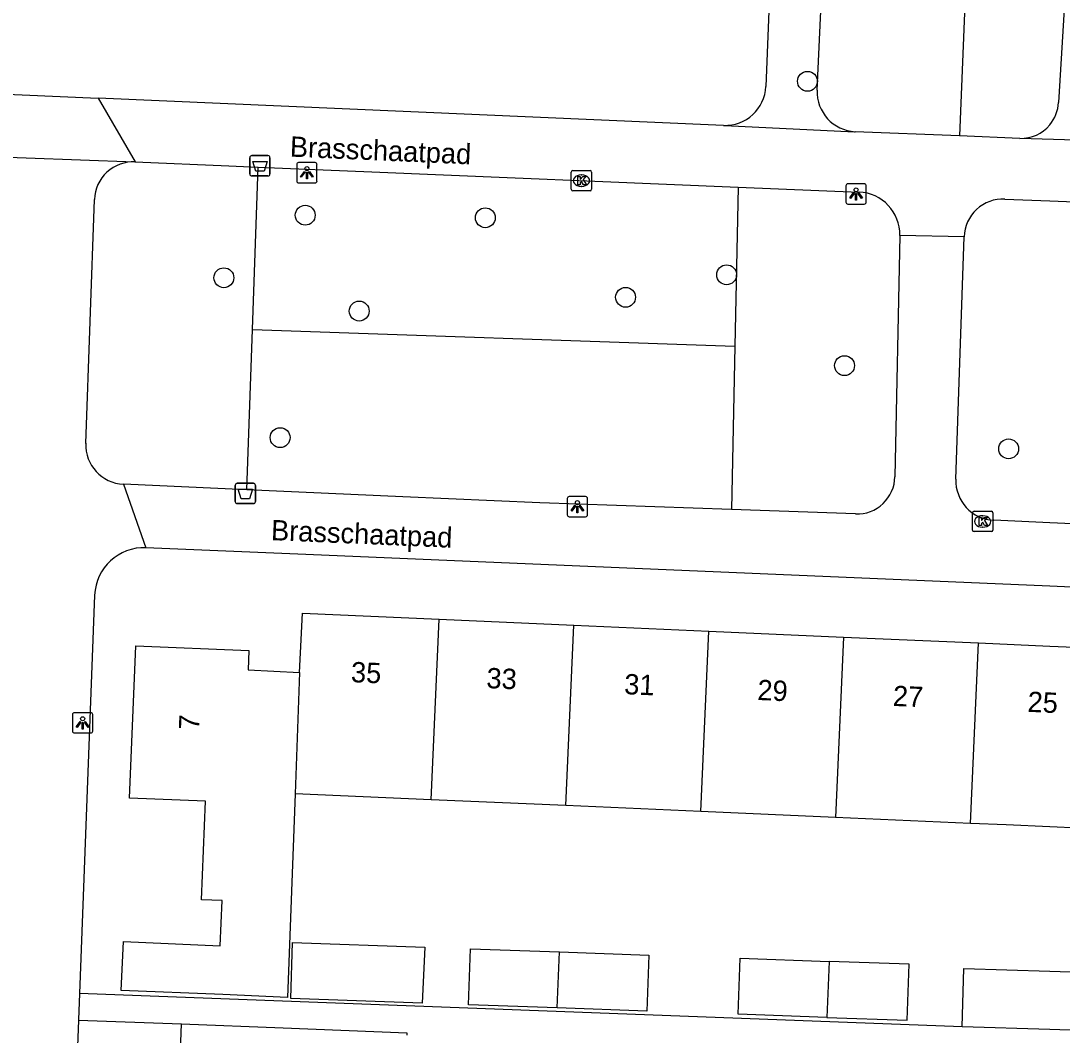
# Model space of a CAD drawing. Extents: x 160732 to 162105, y 387428 to 388479.
# Drawn here: x 161449.4 to 161500.6, y 387849.8 to 387899.7 of the extents above; entities that cross this region are included whole.
import ezdxf

# ---------------------------------------------------------------- set-up
doc = ezdxf.new("R2010")
doc.units = 0
for name, color, linetype in [('IMGEO_Afvalbak', 7, 'Continuous'), ('IMGEO_Boom', 7, 'Continuous'), ('IMGEO_Groenvoorziening', 7, 'Continuous'), ('IMGEO_Kolk', 7, 'Continuous'), ('IMGEO_Lichtpunt', 7, 'Continuous'), ('IMGEO_Openbare_ruimte_label', 7, 'Continuous'), ('IMGEO_Pand', 7, 'Continuous'), ('IMGEO_Pand_nummerreeks', 7, 'Continuous'), ('IMGEO_Parkeervlak_open', 7, 'Continuous'), ('IMGEO_Rijbaan_lokaal_open', 7, 'Continuous'), ('IMGEO_Voetpad_open', 7, 'Continuous')]:
    doc.layers.add(name, color=color, linetype=linetype)

msp = doc.modelspace()

# ---------------------------------------------------------------- linework, layer by layer
at = {"layer": 'IMGEO_Afvalbak'}
for p, q in [((161460.756, 387893.061), (161461.546, 387893.061)), ((161461.546, 387893.061), (161460.756, 387893.061)), ((161460.656, 387892.161), (161460.656, 387892.961)), ((161460.656, 387892.961), (161460.656, 387892.161)), ((161461.646, 387892.961), (161461.646, 387892.161)), ((161461.646, 387892.161), (161461.646, 387892.961)), ((161461.546, 387892.061), (161460.756, 387892.061)), ((161460.756, 387892.061), (161461.546, 387892.061)), ((161459.939, 387876.039), (161459.939, 387876.839)), ((161459.939, 387876.839), (161459.939, 387876.039)), ((161460.039, 387876.939), (161460.829, 387876.939)), ((161460.829, 387876.939), (161460.039, 387876.939)), ((161460.929, 387876.839), (161460.929, 387876.039)), ((161460.929, 387876.039), (161460.929, 387876.839)), ((161460.829, 387875.939), (161460.039, 387875.939)), ((161460.039, 387875.939), (161460.829, 387875.939))]:
    msp.add_line(p, q, dxfattribs=at)
for points in [[(161460.799, 387892.775), (161461.503, 387892.775), (161461.354, 387892.305), (161460.948, 387892.305), (161460.799, 387892.775)], [(161460.082, 387876.653), (161460.786, 387876.653), (161460.637, 387876.183), (161460.231, 387876.183), (161460.082, 387876.653)]]:
    msp.add_lwpolyline(points, dxfattribs=at)
for centre, start, end in [((161460.756, 387892.961), 90, 180), ((161460.756, 387892.961), 90, 180), ((161461.546, 387892.961), 0, 90), ((161461.546, 387892.961), 360, 90), ((161460.756, 387892.161), 180, 270), ((161460.756, 387892.161), 180, 270), ((161461.546, 387892.161), 270, 0), ((161461.546, 387892.161), 270, 0), ((161460.039, 387876.839), 90, 180), ((161460.039, 387876.839), 90, 180), ((161460.829, 387876.839), 0, 90), ((161460.829, 387876.839), 360, 90), ((161460.039, 387876.039), 180, 270), ((161460.039, 387876.039), 180, 270), ((161460.829, 387876.039), 270, 0), ((161460.829, 387876.039), 270, 0)]:
    msp.add_arc(centre, 0.1, start, end, dxfattribs=at)
at = {"layer": 'IMGEO_Boom'}
for centre in [(161488.084, 387896.721), (161463.382, 387890.13), (161472.239, 387890.006), (161459.38, 387887.054), (161484.107, 387887.198), (161479.138, 387886.092), (161466.036, 387885.415), (161489.906, 387882.73), (161462.147, 387879.188), (161497.978, 387878.636)]:
    msp.add_circle(centre, 0.489, dxfattribs=at)
at = {"layer": 'IMGEO_Groenvoorziening'}
for points in [[(161460.792, 387884.51), (161461.074, 387892.502)], [(161484.675, 387891.518), (161484.514, 387883.681)], [(161460.514, 387876.619), (161460.792, 387884.51)], [(161460.792, 387884.51), (161484.514, 387883.681)], [(161484.514, 387883.681), (161484.349, 387875.649)]]:
    msp.add_lwpolyline(points, dxfattribs=at)
at = {"layer": 'IMGEO_Kolk'}
for p, q in [((161476.467, 387891.405), (161476.467, 387892.257)), ((161476.542, 387892.331), (161477.394, 387892.331)), ((161476.955, 387892.111), (161476.98, 387892.111)), ((161477.468, 387892.257), (161477.468, 387891.405)), ((161476.978, 387891.551), (161476.953, 387891.551)), ((161477.394, 387891.331), (161476.542, 387891.331)), ((161496.201, 387874.636), (161496.201, 387875.488)), ((161496.276, 387875.562), (161497.128, 387875.562)), ((161496.689, 387875.342), (161496.714, 387875.342)), ((161497.202, 387875.488), (161497.202, 387874.636)), ((161497.128, 387874.562), (161496.276, 387874.562)), ((161496.712, 387874.782), (161496.687, 387874.782))]:
    msp.add_line(p, q, dxfattribs=at)
for points in [[(161476.467, 387891.405), (161476.467, 387892.257)], [(161476.542, 387892.331), (161477.394, 387892.331)], [(161476.788, 387892.031), (161476.911, 387892.031), (161476.911, 387891.88), (161477.041, 387892.031), (161477.205, 387892.031), (161477.059, 387891.88), (161477.212, 387891.631), (161477.06, 387891.631), (161476.975, 387891.795), (161476.911, 387891.728), (161476.911, 387891.631), (161476.788, 387891.631), (161476.788, 387892.031)], [(161477.468, 387892.257), (161477.468, 387891.405)], [(161477.394, 387891.331), (161476.542, 387891.331)], [(161496.201, 387874.636), (161496.201, 387875.488)], [(161496.276, 387875.562), (161497.128, 387875.562)], [(161496.522, 387875.262), (161496.645, 387875.262), (161496.645, 387875.111), (161496.775, 387875.262), (161496.939, 387875.262), (161496.793, 387875.111), (161496.946, 387874.862), (161496.794, 387874.862), (161496.709, 387875.026), (161496.645, 387874.959), (161496.645, 387874.862), (161496.522, 387874.862), (161496.522, 387875.262)], [(161497.202, 387875.488), (161497.202, 387874.636)], [(161497.128, 387874.562), (161496.276, 387874.562)]]:
    msp.add_lwpolyline(points, dxfattribs=at)
for centre, start, end in [((161476.544, 387892.255), 91.552, 178.448), ((161476.544, 387892.255), 91.552, 178.448), ((161477.392, 387892.255), 1.552, 88.448), ((161477.392, 387892.255), 1.552, 88.448), ((161476.544, 387891.407), 181.552, 268.448), ((161476.544, 387891.407), 181.552, 268.448), ((161477.392, 387891.407), 271.552, 358.448), ((161477.392, 387891.407), 271.552, 358.448), ((161496.278, 387875.486), 91.552, 178.448), ((161496.278, 387875.486), 91.552, 178.448), ((161497.126, 387875.486), 1.552, 88.448), ((161497.126, 387875.486), 1.552, 88.448), ((161496.278, 387874.638), 181.552, 268.448), ((161496.278, 387874.638), 181.552, 268.448), ((161497.126, 387874.638), 271.552, 358.448), ((161497.126, 387874.638), 271.552, 358.448)]:
    msp.add_arc(centre, 0.0765, start, end, dxfattribs=at)
for centre, major_axis, ratio, start_param, end_param in [((161476.954, 387891.831), (-0.387, 0.002), 0.722429, 4.712389, 7.853982), ((161476.979, 387891.831), (-0.39, 0.002), 0.717154, 1.570796, 4.712389), ((161496.688, 387875.062), (-0.387, 0.002), 0.722429, 4.712389, 7.853982), ((161496.713, 387875.062), (-0.39, 0.002), 0.717154, 1.570796, 4.712389)]:
    msp.add_ellipse(centre, major_axis=major_axis, ratio=ratio, start_param=start_param, end_param=end_param, dxfattribs=at)
at = {"layer": 'IMGEO_Lichtpunt'}
for p, q in [((161462.964, 387892.625), (161462.964, 387891.818)), ((161462.964, 387892.625), (161462.964, 387891.818)), ((161463.866, 387892.72), (161463.058, 387892.72)), ((161463.866, 387892.72), (161463.058, 387892.72)), ((161463.96, 387891.818), (161463.96, 387892.625)), ((161463.96, 387891.818), (161463.96, 387892.625)), ((161463.058, 387891.724), (161463.866, 387891.724)), ((161463.058, 387891.724), (161463.866, 387891.724)), ((161489.977, 387891.58), (161489.977, 387890.773)), ((161489.977, 387891.58), (161489.977, 387890.773)), ((161490.879, 387891.675), (161490.071, 387891.675)), ((161490.879, 387891.675), (161490.071, 387891.675)), ((161490.973, 387890.773), (161490.973, 387891.58)), ((161490.973, 387890.773), (161490.973, 387891.58)), ((161490.071, 387890.679), (161490.879, 387890.679)), ((161490.071, 387890.679), (161490.879, 387890.679)), ((161476.27, 387876.194), (161476.27, 387875.387)), ((161476.27, 387876.194), (161476.27, 387875.387)), ((161477.172, 387876.289), (161476.364, 387876.289)), ((161477.172, 387876.289), (161476.364, 387876.289)), ((161477.266, 387875.387), (161477.266, 387876.194)), ((161477.266, 387875.387), (161477.266, 387876.194)), ((161476.364, 387875.293), (161477.172, 387875.293)), ((161476.364, 387875.293), (161477.172, 387875.293)), ((161451.935, 387865.557), (161451.935, 387864.75)), ((161451.935, 387865.557), (161451.935, 387864.75)), ((161452.837, 387865.652), (161452.029, 387865.652)), ((161452.837, 387865.652), (161452.029, 387865.652)), ((161452.931, 387864.75), (161452.931, 387865.557)), ((161452.931, 387864.75), (161452.931, 387865.557)), ((161452.029, 387864.656), (161452.837, 387864.656)), ((161452.029, 387864.656), (161452.837, 387864.656))]:
    msp.add_line(p, q, dxfattribs=at)
for points in [[(161463.338, 387892.289), (161463.377, 387892.261), (161463.189, 387891.999), (161463.151, 387892.026), (161463.338, 387892.289)], [(161463.44, 387892.241), (161463.487, 387892.241), (161463.487, 387891.919), (161463.44, 387891.919), (161463.44, 387892.241)], [(161463.55, 387892.261), (161463.588, 387892.288), (161463.775, 387892.026), (161463.736, 387891.998), (161463.55, 387892.261)], [(161490.351, 387891.244), (161490.39, 387891.216), (161490.202, 387890.954), (161490.164, 387890.981), (161490.351, 387891.244)], [(161490.453, 387891.196), (161490.5, 387891.196), (161490.5, 387890.874), (161490.453, 387890.874), (161490.453, 387891.196)], [(161490.563, 387891.216), (161490.601, 387891.243), (161490.788, 387890.981), (161490.749, 387890.953), (161490.563, 387891.216)], [(161476.644, 387875.858), (161476.683, 387875.83), (161476.495, 387875.568), (161476.457, 387875.595), (161476.644, 387875.858)], [(161476.746, 387875.81), (161476.793, 387875.81), (161476.793, 387875.488), (161476.746, 387875.488), (161476.746, 387875.81)], [(161476.856, 387875.83), (161476.894, 387875.857), (161477.081, 387875.595), (161477.042, 387875.567), (161476.856, 387875.83)], [(161452.309, 387865.221), (161452.348, 387865.193), (161452.16, 387864.931), (161452.122, 387864.958), (161452.309, 387865.221)], [(161452.411, 387865.173), (161452.458, 387865.173), (161452.458, 387864.851), (161452.411, 387864.851), (161452.411, 387865.173)], [(161452.521, 387865.193), (161452.559, 387865.22), (161452.746, 387864.958), (161452.707, 387864.93), (161452.521, 387865.193)]]:
    msp.add_lwpolyline(points, dxfattribs=at)
for centre in [(161463.463, 387892.423), (161490.476, 387891.378), (161476.769, 387875.992), (161452.434, 387865.355)]:
    msp.add_circle(centre, 0.0994, dxfattribs=at)
for centre, start, end in [((161463.058, 387892.625), 90, 180), ((161463.058, 387892.625), 90, 180), ((161463.866, 387892.625), 0, 90), ((161463.866, 387892.625), 0, 90), ((161463.058, 387891.818), 180, 270), ((161463.058, 387891.818), 180, 270), ((161463.866, 387891.818), 270, 0), ((161463.866, 387891.818), 270, 360), ((161490.071, 387891.58), 90, 180), ((161490.071, 387891.58), 90, 180), ((161490.879, 387891.58), 0, 90), ((161490.879, 387891.58), 0, 90), ((161490.071, 387890.773), 180, 270), ((161490.071, 387890.773), 180, 270), ((161490.879, 387890.773), 270, 0), ((161490.879, 387890.773), 270, 360), ((161476.364, 387876.194), 90, 180), ((161476.364, 387876.194), 90, 180), ((161477.172, 387876.194), 0, 90), ((161477.172, 387876.194), 0, 90), ((161476.364, 387875.387), 180, 270), ((161476.364, 387875.387), 180, 270), ((161477.172, 387875.387), 270, 0), ((161477.172, 387875.387), 270, 360), ((161452.029, 387865.557), 90, 180), ((161452.029, 387865.557), 90, 180), ((161452.837, 387865.557), 0, 90), ((161452.837, 387865.557), 0, 90), ((161452.029, 387864.75), 180, 270), ((161452.029, 387864.75), 180, 270), ((161452.837, 387864.75), 270, 0), ((161452.837, 387864.75), 270, 360)]:
    msp.add_arc(centre, 0.0946, start, end, dxfattribs=at)
at = {"layer": 'IMGEO_Pand'}
for points in [[(161463.106, 387867.637), (161463.155, 387868.6), (161463.253, 387870.547), (161469.965, 387870.252)], [(161469.575, 387861.374), (161469.965, 387870.252)], [(161469.965, 387870.252), (161476.596, 387869.96)], [(161476.207, 387861.083), (161476.596, 387869.96)], [(161476.596, 387869.96), (161483.228, 387869.669)], [(161482.838, 387860.792), (161483.228, 387869.669)], [(161483.228, 387869.669), (161489.859, 387869.377)], [(161462.886, 387861.668), (161462.517, 387851.645), (161459.329, 387851.781), (161454.333, 387851.993), (161454.436, 387854.391), (161459.202, 387854.189), (161459.296, 387856.407), (161458.277, 387856.45), (161458.483, 387861.296), (161454.736, 387861.455), (161455.055, 387868.948), (161460.613, 387868.712), (161460.573, 387867.758), (161463.106, 387867.637)], [(161489.859, 387869.377), (161489.469, 387860.501)], [(161489.859, 387869.377), (161496.49, 387869.085)], [(161496.101, 387860.21), (161496.49, 387869.085)], [(161496.49, 387869.085), (161500, 387868.931), (161503.233, 387868.789)], [(161463.106, 387867.637), (161462.886, 387861.668)], [(161469.575, 387861.374), (161462.886, 387861.668)], [(161476.207, 387861.083), (161469.575, 387861.374)], [(161482.838, 387860.792), (161476.207, 387861.083)], [(161489.469, 387860.501), (161482.838, 387860.792)], [(161496.101, 387860.21), (161489.469, 387860.501)], [(161502.856, 387859.913), (161500, 387860.039), (161497.859, 387860.133), (161496.101, 387860.21)], [(161469.256, 387854.117), (161469.135, 387851.361), (161462.666, 387851.588), (161462.763, 387854.345), (161469.256, 387854.117)], [(161475.771, 387851.127), (161471.407, 387851.281), (161471.505, 387854.038), (161475.892, 387853.883)], [(161475.771, 387851.127), (161475.892, 387853.883)], [(161475.892, 387853.883), (161480.275, 387853.729), (161480.178, 387850.972), (161475.771, 387851.127)], [(161489.037, 387850.661), (161484.676, 387850.814), (161484.773, 387853.571), (161489.158, 387853.417)], [(161489.037, 387850.661), (161492.985, 387850.522), (161493.082, 387853.279), (161489.158, 387853.417)], [(161489.158, 387853.417), (161489.037, 387850.661)], [(161495.685, 387850.198), (161495.775, 387853.061), (161500, 387852.929), (161502.582, 387852.848)], [(161459.086, 387844.925), (161459.19, 387847.61), (161457.191, 387847.688), (161457.295, 387850.341)], [(161457.295, 387850.341), (161462.292, 387850.146), (161468.385, 387849.908), (161468.38, 387849.782)], [(161502.492, 387849.985), (161500, 387850.063), (161495.685, 387850.198)]]:
    msp.add_lwpolyline(points, dxfattribs=at)
at = {"layer": 'IMGEO_Parkeervlak_open'}
msp.add_lwpolyline([(161500.917, 387903.79), (161500.433, 387895.684)], dxfattribs=at)
for centre, radius, start, end in [((161498.575, 387895.767), 1.859, 320.0088, 357.4404), ((161498.582, 387895.764), 1.852, 268.4256, 319.9617)]:
    msp.add_arc(centre, radius, start, end, dxfattribs=at)
at = {"layer": 'IMGEO_Rijbaan_lokaal_open'}
for points in [[(161496.684, 387921.493), (161495.56, 387894.033)], [(161488.556, 387896.279), (161489.566, 387917.917)], [(161495.56, 387894.033), (161490.424, 387894.241)]]:
    msp.add_lwpolyline(points, dxfattribs=at)
msp.add_arc((161490.534, 387896.217), 1.979, 178.2079, 266.8079, dxfattribs=at)
at = {"layer": 'IMGEO_Voetpad_open'}
for points in [[(161487.02, 387921.218), (161486.038, 387896.466)], [(161445.331, 387896.241), (161453.189, 387895.897)], [(161453.189, 387895.897), (161455.016, 387892.757)], [(161483.955, 387894.552), (161453.189, 387895.897)], [(161483.955, 387894.552), (161484.013, 387894.54), (161490.391, 387894.237), (161490.424, 387894.241)], [(161498.531, 387893.912), (161495.56, 387894.033)], [(161501.277, 387893.831), (161498.531, 387893.912)], [(161446.927, 387893.056), (161446.962, 387893.058), (161454.993, 387892.76), (161455.016, 387892.757)], [(161455.016, 387892.757), (161459.618, 387892.562), (161461.074, 387892.502)], [(161461.074, 387892.502), (161466.664, 387892.27), (161484.675, 387891.518)], [(161484.675, 387891.518), (161490.619, 387891.27)], [(161452.589, 387878.907), (161453.013, 387890.904)], [(161497.79, 387890.927), (161500, 387890.839), (161526.329, 387889.794), (161552.423, 387888.742)], [(161492.628, 387889.136), (161492.384, 387877.262)], [(161495.789, 387889.068), (161492.628, 387889.136)], [(161495.379, 387877.144), (161495.789, 387889.068)], [(161454.441, 387876.897), (161455.549, 387873.772)], [(161460.514, 387876.619), (161454.441, 387876.897)], [(161484.349, 387875.649), (161474.918, 387875.985), (161468.184, 387876.267), (161460.514, 387876.619)], [(161490.449, 387875.432), (161484.349, 387875.649)], [(161550.911, 387872.751), (161500, 387874.999), (161497.243, 387875.119)], [(161501.451, 387871.806), (161500, 387871.874), (161463.404, 387873.437), (161455.549, 387873.772)], [(161453.024, 387871.439), (161452.281, 387851.843)], [(161452.281, 387851.843), (161452.232, 387850.538), (161452.232, 387850.533)], [(161495.685, 387850.198), (161452.281, 387851.843)], [(161452.232, 387850.533), (161449.871, 387788.272), (161449.871, 387788.267)], [(161452.232, 387850.533), (161457.295, 387850.341)]]:
    msp.add_lwpolyline(points, dxfattribs=at)
for centre, radius, start, end in [((161484.034, 387896.556), 2.006, 267.7394, 357.4183), ((161454.934, 387890.837), 1.922, 87.5479, 177.9966), ((161490.534, 387889.177), 2.094, 358.8654, 87.6783), ((161497.715, 387889.001), 1.927, 87.764, 178.0223), ((161454.53, 387878.838), 1.943, 177.9547, 267.3598), ((161490.516, 387877.299), 1.869, 267.9497, 358.8553), ((161497.338, 387877.077), 1.96, 178.0303, 267.2284), ((161455.455, 387871.341), 2.433, 87.7816, 177.6919)]:
    msp.add_arc(centre, radius, start, end, dxfattribs=at)

# ---------------------------------------------------------------- texts
at = {"layer": 'IMGEO_Openbare_ruimte_label'}
for rotation, p in [(357.5353, (161462.612, 387893.016)), (357.5926, (161461.685, 387874.145))]:
    msp.add_text('Brasschaatpad', height=1, rotation=rotation, dxfattribs=at).set_placement(p)
at = {"layer": 'IMGEO_Pand_nummerreeks'}
for s, rotation, p in [('35', 357.4822, (161465.615, 387867.16)), ('33', 357.4822, (161472.279, 387866.867)), ('31', 357.4822, (161479.055, 387866.569)), ('29', 357.4822, (161485.605, 387866.281)), ('27', 357.4822, (161492.269, 387865.988)), ('25', 357.478, (161498.893, 387865.698)), ('7', 87.5622, (161458.161, 387864.787))]:
    msp.add_text(s, height=1, rotation=rotation, dxfattribs=at).set_placement(p)

doc.saveas('drawing.dxf')
